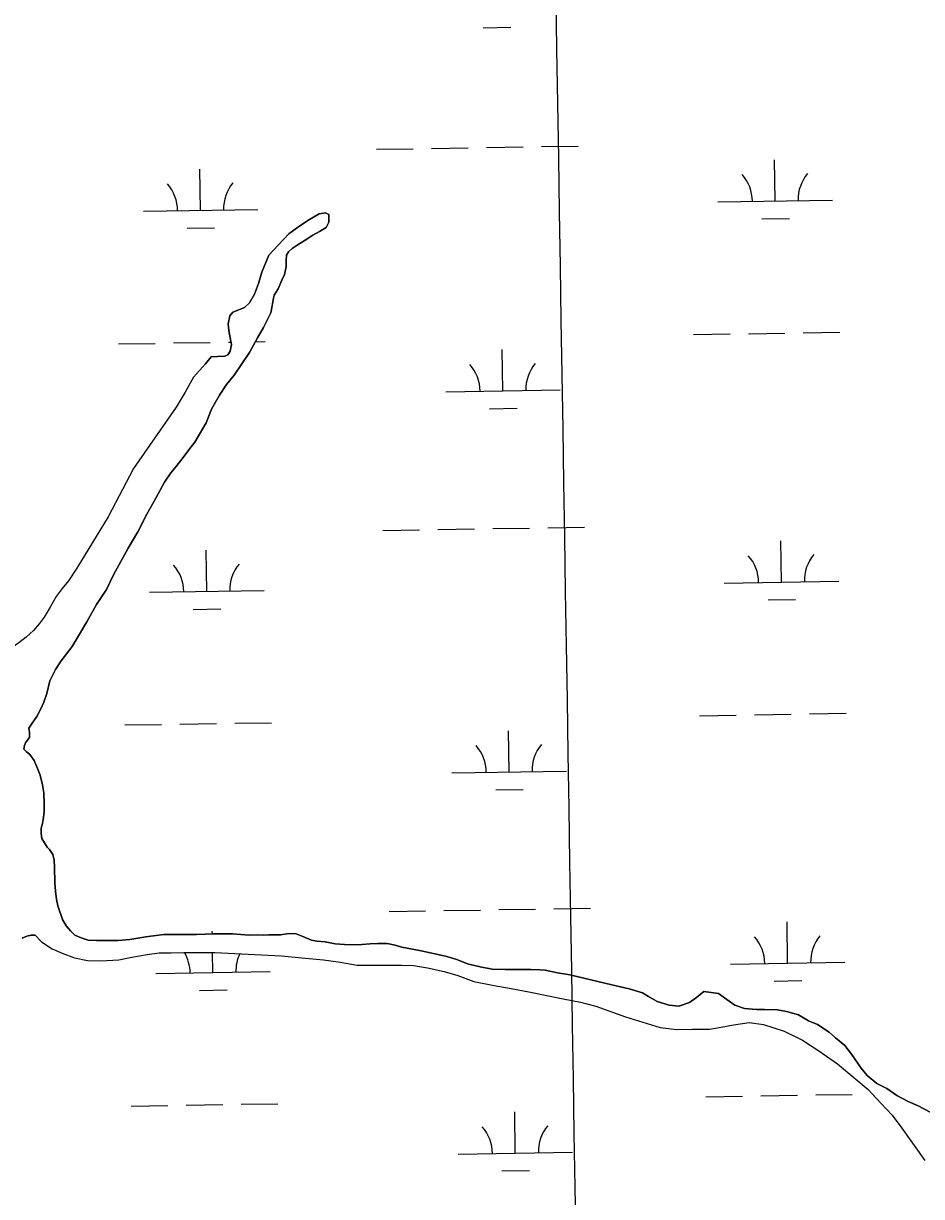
# Model space of a CAD drawing. Extents: x 3855477 to 3893699, y 299188 to 325115.
# Drawn here: x 3864543 to 3865327, y 305926 to 306950 of the extents above; entities that cross this region are included whole.
import ezdxf

# ---------------------------------------------------------------- set-up
doc = ezdxf.new("R2010")
doc.units = 0
for name, color, linetype in [('V-GRID-MAJR', 7, 'Continuous'), ('V-TOPO-SHOR', 7, 'Continuous'), ('V-WETL-SWMP', 7, 'Continuous')]:
    doc.layers.add(name, color=color, linetype=linetype)

msp = doc.modelspace()

# ---------------------------------------------------------------- linework, layer by layer
at = {"layer": 'V-GRID-MAJR'}
msp.add_spline([(3865044.1, 304703.3), (3864995.7, 307731.4), (3864898.7, 313791.5), (3864801.7, 319851.5), (3864753.2, 322883.5)], degree=3, dxfattribs=at)
at = {"layer": 'V-TOPO-SHOR'}
for points in [[(3864701.7, 306652.5), (3864706.7, 306658.6), (3864712, 306658.8), (3864718.6, 306659.2), (3864721.1, 306660.4), (3864723.1, 306663.6), (3864724.3, 306669.3), (3864723.5, 306673.7), (3864722.1, 306681.6), (3864721.4, 306687.4), (3864722.9, 306694.3), (3864725.5, 306697.5), (3864730.7, 306699.7), (3864735.6, 306701.6), (3864740.2, 306705.8), (3864744.4, 306713.3), (3864747.8, 306722.5), (3864750.9, 306732.4), (3864756.9, 306747.4), (3864765, 306756.1), (3864774.4, 306766.1), (3864783.3, 306772.4), (3864792.4, 306778.5), (3864801, 306783.3), (3864806.5, 306784.3), (3864809.3, 306782.9), (3864809.3, 306776.3), (3864806.9, 306771.4), (3864801.1, 306768), (3864795.4, 306764.8), (3864788.6, 306760.5), (3864781.7, 306756.1), (3864777.3, 306753.2), (3864774.2, 306750.4), (3864772.4, 306747.4), (3864772.2, 306742.7), (3864772.2, 306737.1), (3864770.6, 306730.6), (3864768.4, 306725.4), (3864765, 306718.1), (3864761.6, 306712.5), (3864760.6, 306708.4), (3864760, 306703.2), (3864758.6, 306697.1), (3864752.3, 306684.2), (3864747.1, 306675.1), (3864740.2, 306662.4), (3864726.7, 306642.7), (3864720.1, 306634.4), (3864713.8, 306625.1), (3864707, 306613), (3864702.2, 306600.9), (3864692.3, 306584.1), (3864687.1, 306577.5), (3864681.2, 306569.6), (3864675.8, 306562.7), (3864671.3, 306557.3), (3864665.9, 306549.2), (3864658.4, 306535.3), (3864650.4, 306521.4), (3864642.5, 306506), (3864634.1, 306491.5), (3864629.2, 306482.6), (3864621.6, 306468.9), (3864615.3, 306455.4)], [(3864701.7, 306652.5), (3864691.2, 306641), (3864684, 306627.9), (3864675.9, 306614.8), (3864638.9, 306561.1), (3864616.7, 306519.1), (3864589.3, 306474.1), (3864582.1, 306463), (3864576.6, 306456.3), (3864571.2, 306449.3), (3864566.1, 306440), (3864560.9, 306431.5), (3864556.5, 306425.7), (3864551.4, 306419.8), (3864545, 306414), (3864538.7, 306409.1), (3864533.9, 306405.7), (3864526.4, 306403.7)], [(3864615.3, 306455.4), (3864606.5, 306442.4), (3864598, 306427.3), (3864592.6, 306418), (3864585.3, 306405.7), (3864575.7, 306393.2), (3864570.8, 306385.7), (3864565.8, 306375.8), (3864563.2, 306364.9), (3864560.4, 306357.3), (3864557.9, 306351.4), (3864554.5, 306344.8), (3864550.3, 306338.9), (3864547.5, 306334.4)], [(3864547.5, 306334.4), (3864548.1, 306330.7), (3864547.9, 306326.5), (3864544.5, 306321.6), (3864543.5, 306319.4), (3864543, 306316.2), (3864544.9, 306314.2), (3864548.3, 306311.6), (3864552.1, 306306.3), (3864554.8, 306299.3)], [(3864554.8, 306299.3), (3864557.4, 306293.4), (3864559.4, 306285.1), (3864560.6, 306278.1), (3864560.8, 306268.6), (3864560.8, 306261.1), (3864559.8, 306254.9), (3864559.2, 306251.3), (3864558.2, 306247.2), (3864558, 306242.6), (3864558.6, 306238.3), (3864563.3, 306230.7), (3864565.5, 306228.5), (3864568.3, 306224.2), (3864569.6, 306219.4), (3864569.8, 306213.1), (3864570, 306199.4), (3864570.8, 306192.2), (3864571.4, 306185.1), (3864572.8, 306179.5), (3864576.9, 306167.4), (3864580.1, 306161.9), (3864583.7, 306157.5), (3864587.4, 306153.9), (3864593, 306151.6), (3864599.1, 306149.6), (3864606.5, 306149.2), (3864614, 306149.2), (3864625.5, 306149.2), (3864635.6, 306150.1), (3864649.5, 306152.5), (3864665.2, 306154.5), (3864678.3, 306154.3), (3864693.7, 306154.5), (3864709, 306155), (3864725.1, 306155)], [(3864552.9, 306153.7), (3864549.5, 306153.7), (3864545.5, 306152.9), (3864541.6, 306151.3)], [(3864552.9, 306153.7), (3864558.4, 306148.1), (3864567.7, 306141.8), (3864576.5, 306138), (3864587.2, 306134.2), (3864598.7, 306131.6), (3864610.2, 306131.4), (3864626, 306132.4), (3864637.3, 306134.6), (3864650.8, 306137), (3864661.3, 306138.3), (3864671.6, 306138.5), (3864682.8, 306138.7), (3864696.2, 306138.7), (3864709.7, 306138.7), (3864768, 306135.7), (3864785.7, 306134.1), (3864804.7, 306132.3), (3864817.6, 306130.7), (3864834.1, 306127.7), (3864847.9, 306127.7), (3864858.4, 306127.7), (3864872.9, 306127.6), (3864883.2, 306127.4), (3864895.5, 306125.2), (3864910, 306122.1), (3864922.1, 306118.7), (3864936, 306113.3), (3864953.8, 306109.9), (3864968.7, 306107.3), (3864984, 306104.3), (3865014.1, 306098.4), (3865029, 306095.4), (3865042.6, 306091.8), (3865068.4, 306082.5), (3865098.8, 306073.3)], [(3864725.1, 306155), (3864739.7, 306153.8), (3864746.7, 306154), (3864752.4, 306153.8), (3864757, 306154), (3864762.5, 306154), (3864767.1, 306154), (3864774.4, 306155.2), (3864780.8, 306155), (3864786.7, 306152.6), (3864794.3, 306149.4), (3864799, 306148.6), (3864806.2, 306148), (3864814.9, 306146.4), (3864823, 306145.6), (3864830.8, 306145.4), (3864838.3, 306145.8), (3864845.4, 306146.4), (3864852.2, 306146.6), (3864860.3, 306146.6), (3864867.2, 306145.2), (3864873, 306143.4), (3864882.3, 306141.6), (3864890, 306140.2), (3864911.3, 306135.4), (3864921.2, 306132.6), (3864930.5, 306128.9), (3864941.6, 306126.3), (3864951.9, 306124.3), (3864963.4, 306123.9), (3864975.3, 306123.9), (3864985.8, 306123.9), (3864993.7, 306123.7), (3864998.3, 306123.3), (3865009, 306121.1), (3865019.7, 306119.1), (3865056.4, 306110.5), (3865071.7, 306106.9), (3865083.2, 306103.6), (3865088.5, 306100.4), (3865096.1, 306096), (3865106.6, 306092.8), (3865115.1, 306092), (3865124.2, 306095.2), (3865130.4, 306099.3), (3865136.9, 306104.7), (3865149.6, 306102.9), (3865158.9, 306096.2), (3865163.9, 306092.8), (3865172.4, 306089.8), (3865182.7, 306089), (3865189.7, 306089), (3865201.2, 306088.6), (3865209.1, 306087.2), (3865219.4, 306084.2), (3865228.1, 306079.2), (3865236.2, 306075.9), (3865246.4, 306069.1), (3865251.9, 306064.3), (3865260, 306057.6), (3865265.8, 306049.9), (3865274.1, 306037.8), (3865279.4, 306031.4), (3865288, 306024.3), (3865296.5, 306019.9)], [(3865098.8, 306073.3), (3865113.4, 306071.5), (3865126.9, 306071.7), (3865141.8, 306071.7), (3865152.1, 306073.5), (3865162.6, 306075.6), (3865176.3, 306077.6), (3865189, 306075.8), (3865207, 306070), (3865222.9, 306062.3), (3865237.2, 306053), (3865253.6, 306041.5), (3865267.9, 306029.7), (3865280.2, 306019), (3865291.5, 306007.1), (3865301.4, 305996.6), (3865309.7, 305985.3), (3865329.9, 305957.1)], [(3865296.5, 306019.9), (3865305.4, 306013.9), (3865315.3, 306008.6), (3865324, 306005), (3865334.5, 305999.4)]]:
    msp.add_lwpolyline(points, dxfattribs=at)
at = {"layer": 'V-WETL-SWMP'}
for p, q in [((3864944.2, 306945.9), (3864968.2, 306946.3)), ((3864851.1, 306839.8), (3864883.1, 306840.3)), ((3864899.1, 306840.5), (3864931.1, 306841.1)), ((3864947.1, 306841.3), (3864979.1, 306841.8)), ((3864995.1, 306842.1), (3865027.1, 306842.6)), ((3865199.2, 306794.7), (3865198.6, 306830.7)), ((3864697.4, 306786.5), (3864696.8, 306822.5)), ((3864647.4, 306785.7), (3864747.4, 306787.3)), ((3865149.2, 306793.9), (3865249.2, 306795.5)), ((3864792.4, 306778.5), (3864783.3, 306772.4)), ((3864801, 306783.3), (3864792.4, 306778.5)), ((3864806.5, 306784.3), (3864801, 306783.3)), ((3864809.3, 306782.9), (3864806.5, 306784.3)), ((3864806.9, 306771.4), (3864809.3, 306776.3)), ((3864809.3, 306776.3), (3864809.3, 306782.9)), ((3865187.5, 306779.1), (3865211.5, 306779.4)), ((3864685.6, 306770.9), (3864709.6, 306771.3)), ((3864774.4, 306766.1), (3864765, 306756.1)), ((3864783.3, 306772.4), (3864774.4, 306766.1)), ((3864795.4, 306764.8), (3864801.1, 306768)), ((3864801.1, 306768), (3864806.9, 306771.4)), ((3864765, 306756.1), (3864756.9, 306747.4)), ((3864777.3, 306753.2), (3864781.7, 306756.1)), ((3864781.7, 306756.1), (3864788.6, 306760.5)), ((3864788.6, 306760.5), (3864795.4, 306764.8)), ((3864756.9, 306747.4), (3864750.9, 306732.4)), ((3864772.2, 306742.7), (3864772.4, 306747.4)), ((3864772.4, 306747.4), (3864774.2, 306750.4)), ((3864774.2, 306750.4), (3864777.3, 306753.2)), ((3864770.6, 306730.6), (3864772.2, 306737.1)), ((3864772.2, 306737.1), (3864772.2, 306742.7)), ((3864750.9, 306732.4), (3864747.8, 306722.5)), ((3864765, 306718.1), (3864768.4, 306725.4)), ((3864768.4, 306725.4), (3864770.6, 306730.6)), ((3864747.8, 306722.5), (3864744.4, 306713.3)), ((3864761.6, 306712.5), (3864765, 306718.1)), ((3864740.2, 306705.8), (3864735.6, 306701.6)), ((3864744.4, 306713.3), (3864740.2, 306705.8)), ((3864760, 306703.2), (3864760.6, 306708.4)), ((3864760.6, 306708.4), (3864761.6, 306712.5)), ((3864722.9, 306694.3), (3864721.4, 306687.4)), ((3864725.5, 306697.5), (3864722.9, 306694.3)), ((3864730.7, 306699.7), (3864725.5, 306697.5)), ((3864735.6, 306701.6), (3864730.7, 306699.7)), ((3864752.3, 306684.2), (3864758.6, 306697.1)), ((3864758.6, 306697.1), (3864760, 306703.2)), ((3864721.4, 306687.4), (3864722.1, 306681.6)), ((3864747.1, 306675.1), (3864752.3, 306684.2)), ((3864722.1, 306681.6), (3864723.5, 306673.7)), ((3864723.5, 306673.7), (3864724.3, 306669.3)), ((3864740.2, 306662.4), (3864747.1, 306675.1)), ((3865127.7, 306678.1), (3865159.7, 306678.6)), ((3865175.7, 306678.8), (3865207.7, 306679.4)), ((3865223.7, 306679.6), (3865255.7, 306680.2)), ((3864625.8, 306669.9), (3864657.8, 306670.4)), ((3864673.8, 306670.7), (3864705.8, 306671.2)), ((3864723.1, 306663.6), (3864721.1, 306660.4)), ((3864721.8, 306671.5), (3864723.9, 306671.5)), ((3864724.3, 306669.3), (3864723.1, 306663.6)), ((3864745.4, 306671.8), (3864753.8, 306672)), ((3864961.4, 306628.9), (3864960.8, 306664.9)), ((3864706.7, 306658.6), (3864701.7, 306652.5)), ((3864712, 306658.8), (3864706.7, 306658.6)), ((3864718.6, 306659.2), (3864712, 306658.8)), ((3864721.1, 306660.4), (3864718.6, 306659.2)), ((3864726.7, 306642.7), (3864740.2, 306662.4)), ((3864701.7, 306652.5), (3864691.2, 306641)), ((3864720.1, 306634.4), (3864726.7, 306642.7)), ((3864691.2, 306641), (3864684, 306627.9)), ((3864713.8, 306625.1), (3864720.1, 306634.4)), ((3864684, 306627.9), (3864675.9, 306614.8)), ((3864707, 306613), (3864713.8, 306625.1)), ((3864911.4, 306628.1), (3865011.4, 306629.7)), ((3864675.9, 306614.8), (3864638.9, 306561.1)), ((3864702.2, 306600.9), (3864707, 306613)), ((3864949.7, 306613.3), (3864973.7, 306613.7)), ((3864692.3, 306584.1), (3864702.2, 306600.9)), ((3864687.1, 306577.5), (3864692.3, 306584.1)), ((3864681.2, 306569.6), (3864687.1, 306577.5)), ((3864638.9, 306561.1), (3864616.7, 306519.1)), ((3864671.3, 306557.3), (3864675.8, 306562.7)), ((3864675.8, 306562.7), (3864681.2, 306569.6)), ((3864665.9, 306549.2), (3864671.3, 306557.3)), ((3864658.4, 306535.3), (3864665.9, 306549.2)), ((3864650.4, 306521.4), (3864658.4, 306535.3)), ((3864642.5, 306506), (3864650.4, 306521.4)), ((3864616.7, 306519.1), (3864589.3, 306474.1)), ((3865000.5, 306509.5), (3865032.5, 306510)), ((3864634.1, 306491.5), (3864642.5, 306506)), ((3864856.5, 306507.1), (3864888.5, 306507.6)), ((3864904.5, 306507.9), (3864936.5, 306508.4)), ((3864952.5, 306508.7), (3864984.5, 306509.2)), ((3864629.2, 306482.6), (3864634.1, 306491.5)), ((3864702.8, 306453.9), (3864702.2, 306489.9)), ((3865204.6, 306462), (3865204, 306498)), ((3864621.6, 306468.9), (3864629.2, 306482.6)), ((3864589.3, 306474.1), (3864582.1, 306463)), ((3864615.3, 306455.4), (3864621.6, 306468.9)), ((3864582.1, 306463), (3864576.6, 306456.3)), ((3865154.6, 306461.2), (3865254.6, 306462.9)), ((3864571.2, 306449.3), (3864566.1, 306440)), ((3864576.6, 306456.3), (3864571.2, 306449.3)), ((3864606.5, 306442.4), (3864615.3, 306455.4)), ((3864652.8, 306453.1), (3864752.8, 306454.7)), ((3864566.1, 306440), (3864560.9, 306431.5)), ((3864598, 306427.3), (3864606.5, 306442.4)), ((3864691, 306438.2), (3864715, 306438.6)), ((3865192.9, 306446.4), (3865216.9, 306446.8)), ((3864560.9, 306431.5), (3864556.5, 306425.7)), ((3864551.4, 306419.8), (3864545, 306414)), ((3864556.5, 306425.7), (3864551.4, 306419.8)), ((3864585.3, 306405.7), (3864592.6, 306418)), ((3864592.6, 306418), (3864598, 306427.3)), ((3864545, 306414), (3864538.7, 306409.1)), ((3864575.7, 306393.2), (3864585.3, 306405.7)), ((3864570.8, 306385.7), (3864575.7, 306393.2)), ((3864565.8, 306375.8), (3864570.8, 306385.7)), ((3864563.2, 306364.9), (3864565.8, 306375.8)), ((3864557.9, 306351.4), (3864560.4, 306357.3)), ((3864560.4, 306357.3), (3864563.2, 306364.9)), ((3864554.5, 306344.8), (3864557.9, 306351.4)), ((3865133.1, 306345.4), (3865165.1, 306346)), ((3865181.1, 306346.2), (3865213.1, 306346.7)), ((3865229.1, 306347), (3865261.1, 306347.5)), ((3864547.5, 306334.4), (3864550.3, 306338.9)), ((3864550.3, 306338.9), (3864554.5, 306344.8)), ((3864631.3, 306337.3), (3864663.3, 306337.8)), ((3864679.3, 306338), (3864711.3, 306338.6)), ((3864727.3, 306338.8), (3864759.2, 306339.3)), ((3864544.5, 306321.6), (3864547.9, 306326.5)), ((3864548.1, 306330.7), (3864547.5, 306334.4)), ((3864547.9, 306326.5), (3864548.1, 306330.7)), ((3864966.8, 306296.3), (3864966.2, 306332.3)), ((3864543, 306316.2), (3864543.5, 306319.4)), ((3864544.9, 306314.2), (3864543, 306316.2)), ((3864543.5, 306319.4), (3864544.5, 306321.6)), ((3864548.3, 306311.6), (3864544.9, 306314.2)), ((3864552.1, 306306.3), (3864548.3, 306311.6)), ((3864554.8, 306299.3), (3864552.1, 306306.3)), ((3864557.4, 306293.4), (3864554.8, 306299.3)), ((3864916.8, 306295.5), (3865016.8, 306297.1)), ((3864559.4, 306285.1), (3864557.4, 306293.4)), ((3864560.6, 306278.1), (3864559.4, 306285.1)), ((3864560.8, 306268.6), (3864560.6, 306278.1)), ((3864955.1, 306280.7), (3864979.1, 306281.1)), ((3864560.8, 306261.1), (3864560.8, 306268.6)), ((3864559.2, 306251.3), (3864559.8, 306254.9)), ((3864559.8, 306254.9), (3864560.8, 306261.1)), ((3864558, 306242.6), (3864558.2, 306247.2)), ((3864558.2, 306247.2), (3864559.2, 306251.3)), ((3864558.6, 306238.3), (3864558, 306242.6)), ((3864563.3, 306230.7), (3864558.6, 306238.3)), ((3864565.5, 306228.5), (3864563.3, 306230.7)), ((3864568.3, 306224.2), (3864565.5, 306228.5)), ((3864569.6, 306219.4), (3864568.3, 306224.2)), ((3864569.8, 306213.1), (3864569.6, 306219.4)), ((3864570, 306199.4), (3864569.8, 306213.1)), ((3864570.8, 306192.2), (3864570, 306199.4)), ((3864571.4, 306185.1), (3864570.8, 306192.2)), ((3864572.8, 306179.5), (3864571.4, 306185.1)), ((3864576.9, 306167.4), (3864572.8, 306179.5)), ((3864861.9, 306174.5), (3864893.9, 306175)), ((3864909.9, 306175.3), (3864941.9, 306175.8)), ((3864957.9, 306176.1), (3864989.9, 306176.6)), ((3865005.9, 306176.8), (3865037.9, 306177.4)), ((3864580.1, 306161.9), (3864576.9, 306167.4)), ((3864583.7, 306157.5), (3864580.1, 306161.9)), ((3865210, 306129.4), (3865209.5, 306165.4)), ((3864541.6, 306151.3), (3864545.5, 306152.9)), ((3864545.5, 306152.9), (3864549.5, 306153.7)), ((3864549.5, 306153.7), (3864552.9, 306153.7)), ((3864552.9, 306153.7), (3864558.4, 306148.1)), ((3864587.4, 306153.9), (3864583.7, 306157.5)), ((3864593, 306151.6), (3864587.4, 306153.9)), ((3864599.1, 306149.6), (3864593, 306151.6)), ((3864649.5, 306152.5), (3864635.6, 306150.1)), ((3864665.2, 306154.5), (3864649.5, 306152.5)), ((3864678.3, 306154.3), (3864665.2, 306154.5)), ((3864693.7, 306154.5), (3864678.3, 306154.3)), ((3864709, 306155), (3864693.7, 306154.5)), ((3864707.7, 306155), (3864707.6, 306157.2)), ((3864725.1, 306155), (3864709, 306155)), ((3864739.7, 306153.8), (3864725.1, 306155)), ((3864746.7, 306154), (3864739.7, 306153.8)), ((3864752.4, 306153.8), (3864746.7, 306154)), ((3864757, 306154), (3864752.4, 306153.8)), ((3864762.5, 306154), (3864757, 306154)), ((3864767.1, 306154), (3864762.5, 306154)), ((3864774.4, 306155.2), (3864767.1, 306154)), ((3864780.8, 306155), (3864774.4, 306155.2)), ((3864786.7, 306152.6), (3864780.8, 306155)), ((3864794.3, 306149.4), (3864786.7, 306152.6)), ((3864558.4, 306148.1), (3864567.7, 306141.8)), ((3864567.7, 306141.8), (3864576.5, 306138)), ((3864606.5, 306149.2), (3864599.1, 306149.6)), ((3864614, 306149.2), (3864606.5, 306149.2)), ((3864625.5, 306149.2), (3864614, 306149.2)), ((3864635.6, 306150.1), (3864625.5, 306149.2)), ((3864799, 306148.6), (3864794.3, 306149.4)), ((3864806.2, 306148), (3864799, 306148.6)), ((3864814.9, 306146.4), (3864806.2, 306148)), ((3864823, 306145.6), (3864814.9, 306146.4)), ((3864830.8, 306145.4), (3864823, 306145.6)), ((3864838.3, 306145.8), (3864830.8, 306145.4)), ((3864845.4, 306146.4), (3864838.3, 306145.8)), ((3864852.2, 306146.6), (3864845.4, 306146.4)), ((3864860.3, 306146.6), (3864852.2, 306146.6)), ((3864867.2, 306145.2), (3864860.3, 306146.6)), ((3864873, 306143.4), (3864867.2, 306145.2)), ((3864882.3, 306141.6), (3864873, 306143.4)), ((3864890, 306140.2), (3864882.3, 306141.6)), ((3864576.5, 306138), (3864587.2, 306134.2)), ((3864587.2, 306134.2), (3864598.7, 306131.6)), ((3864598.7, 306131.6), (3864610.2, 306131.4)), ((3864610.2, 306131.4), (3864626, 306132.4)), ((3864626, 306132.4), (3864637.3, 306134.6)), ((3864637.3, 306134.6), (3864650.8, 306137)), ((3864650.8, 306137), (3864661.3, 306138.3)), ((3864661.3, 306138.3), (3864671.6, 306138.5)), ((3864671.6, 306138.5), (3864682.8, 306138.7)), ((3864682.8, 306138.7), (3864696.2, 306138.7)), ((3864696.2, 306138.7), (3864709.7, 306138.7)), ((3864708.2, 306121.2), (3864707.9, 306138.7)), ((3864709.7, 306138.7), (3864768, 306135.7)), ((3864768, 306135.7), (3864785.7, 306134.1)), ((3864785.7, 306134.1), (3864804.7, 306132.3)), ((3864804.7, 306132.3), (3864817.6, 306130.7)), ((3864911.3, 306135.4), (3864890, 306140.2)), ((3864921.2, 306132.6), (3864911.3, 306135.4)), ((3864930.5, 306128.9), (3864921.2, 306132.6)), ((3864658.2, 306120.4), (3864758.2, 306122.1)), ((3864817.6, 306130.7), (3864834.1, 306127.7)), ((3864834.1, 306127.7), (3864847.9, 306127.7)), ((3864847.9, 306127.7), (3864858.4, 306127.7)), ((3864858.4, 306127.7), (3864872.9, 306127.6)), ((3864872.9, 306127.6), (3864883.2, 306127.4)), ((3864883.2, 306127.4), (3864895.5, 306125.2)), ((3864895.5, 306125.2), (3864910, 306122.1)), ((3864910, 306122.1), (3864922.1, 306118.7)), ((3864941.6, 306126.3), (3864930.5, 306128.9)), ((3864951.9, 306124.3), (3864941.6, 306126.3)), ((3864963.4, 306123.9), (3864951.9, 306124.3)), ((3864975.3, 306123.9), (3864963.4, 306123.9)), ((3864985.8, 306123.9), (3864975.3, 306123.9)), ((3864993.7, 306123.7), (3864985.8, 306123.9)), ((3864998.3, 306123.3), (3864993.7, 306123.7)), ((3865009, 306121.1), (3864998.3, 306123.3)), ((3865019.7, 306119.1), (3865009, 306121.1)), ((3865160.1, 306128.6), (3865260, 306130.2)), ((3864922.1, 306118.7), (3864936, 306113.3)), ((3864936, 306113.3), (3864953.8, 306109.9)), ((3865056.4, 306110.5), (3865019.7, 306119.1)), ((3865071.7, 306106.9), (3865056.4, 306110.5)), ((3865198.3, 306113.8), (3865222.3, 306114.2)), ((3864696.5, 306105.6), (3864720.5, 306106)), ((3864953.8, 306109.9), (3864968.7, 306107.3)), ((3864968.7, 306107.3), (3864984, 306104.3)), ((3864984, 306104.3), (3865014.1, 306098.4)), ((3865083.2, 306103.6), (3865071.7, 306106.9)), ((3865088.5, 306100.4), (3865083.2, 306103.6)), ((3865096.1, 306096), (3865088.5, 306100.4)), ((3865136.9, 306104.7), (3865130.4, 306099.3)), ((3865149.6, 306102.9), (3865136.9, 306104.7)), ((3865158.9, 306096.2), (3865149.6, 306102.9)), ((3865014.1, 306098.4), (3865029, 306095.4)), ((3865029, 306095.4), (3865042.6, 306091.8)), ((3865042.6, 306091.8), (3865068.4, 306082.5)), ((3865106.6, 306092.8), (3865096.1, 306096)), ((3865115.1, 306092), (3865106.6, 306092.8)), ((3865124.2, 306095.2), (3865115.1, 306092)), ((3865130.4, 306099.3), (3865124.2, 306095.2)), ((3865163.9, 306092.8), (3865158.9, 306096.2)), ((3865172.4, 306089.8), (3865163.9, 306092.8)), ((3865068.4, 306082.5), (3865098.8, 306073.3)), ((3865182.7, 306089), (3865172.4, 306089.8)), ((3865189.7, 306089), (3865182.7, 306089)), ((3865201.2, 306088.6), (3865189.7, 306089)), ((3865209.1, 306087.2), (3865201.2, 306088.6)), ((3865219.4, 306084.2), (3865209.1, 306087.2)), ((3865228.1, 306079.2), (3865219.4, 306084.2)), ((3865098.8, 306073.3), (3865113.4, 306071.5)), ((3865113.4, 306071.5), (3865126.9, 306071.7)), ((3865126.9, 306071.7), (3865141.8, 306071.7)), ((3865141.8, 306071.7), (3865152.1, 306073.5)), ((3865152.1, 306073.5), (3865162.6, 306075.6)), ((3865162.6, 306075.6), (3865176.3, 306077.6)), ((3865176.3, 306077.6), (3865189, 306075.8)), ((3865189, 306075.8), (3865207, 306070)), ((3865207, 306070), (3865222.9, 306062.3)), ((3865236.2, 306075.9), (3865228.1, 306079.2)), ((3865246.4, 306069.1), (3865236.2, 306075.9)), ((3865222.9, 306062.3), (3865237.2, 306053)), ((3865251.9, 306064.3), (3865246.4, 306069.1)), ((3865260, 306057.6), (3865251.9, 306064.3)), ((3865237.2, 306053), (3865253.6, 306041.5)), ((3865265.8, 306049.9), (3865260, 306057.6)), ((3865274.1, 306037.8), (3865265.8, 306049.9)), ((3865253.6, 306041.5), (3865267.9, 306029.7)), ((3865267.9, 306029.7), (3865280.2, 306019)), ((3865279.4, 306031.4), (3865274.1, 306037.8)), ((3865288, 306024.3), (3865279.4, 306031.4)), ((3865280.2, 306019), (3865291.5, 306007.1)), ((3865296.5, 306019.9), (3865288, 306024.3)), ((3865305.4, 306013.9), (3865296.5, 306019.9)), ((3865138.5, 306012.8), (3865170.5, 306013.3)), ((3865186.5, 306013.6), (3865218.5, 306014.1)), ((3865234.5, 306014.4), (3865266.5, 306014.9)), ((3865315.3, 306008.6), (3865305.4, 306013.9)), ((3865324, 306005), (3865315.3, 306008.6)), ((3864636.7, 306004.6), (3864668.7, 306005.2)), ((3864684.7, 306005.4), (3864716.7, 306005.9)), ((3864732.7, 306006.2), (3864764.7, 306006.7)), ((3864972.2, 305963.7), (3864971.7, 305999.7)), ((3865291.5, 306007.1), (3865301.4, 305996.6)), ((3865334.5, 305999.4), (3865324, 306005)), ((3865301.4, 305996.6), (3865309.7, 305985.3)), ((3865309.7, 305985.3), (3865329.9, 305957.1)), ((3864922.2, 305962.8), (3865022.2, 305964.5)), ((3864960.5, 305948), (3864984.5, 305948.4))]:
    msp.add_line(p, q, dxfattribs=at)
for centre, start, end in [((3865144, 306794.3), 0.1615, 41.7052), ((3865254.4, 306796.1), 140.1615, 181.7052), ((3864642.1, 306786.1), 0.1615, 41.7052), ((3864752.6, 306787.9), 140.1615, 181.7052), ((3864906.2, 306628.5), 0.1615, 41.7052), ((3865016.6, 306630.3), 140.1615, 181.7052), ((3865149.4, 306461.6), 0.1615, 41.7052), ((3865259.9, 306463.4), 140.1615, 181.7052), ((3864647.5, 306453.4), 0.1615, 41.7052), ((3864758, 306455.2), 140.1615, 181.7052), ((3864911.6, 306295.9), 0.1615, 41.7052), ((3865022, 306297.7), 140.1615, 181.7052), ((3865154.8, 306129), 0.1615, 41.7052), ((3865265.3, 306130.8), 140.1615, 181.7052), ((3864653, 306120.8), 0.1615, 30.5159), ((3864763.4, 306122.6), 154.9118, 181.7052), ((3865027.5, 305965), 140.1615, 181.7052), ((3864917, 305963.2), 0.1615, 41.7052)]:
    msp.add_arc(centre, 35.2, start, end, dxfattribs=at)

doc.saveas('drawing.dxf')
